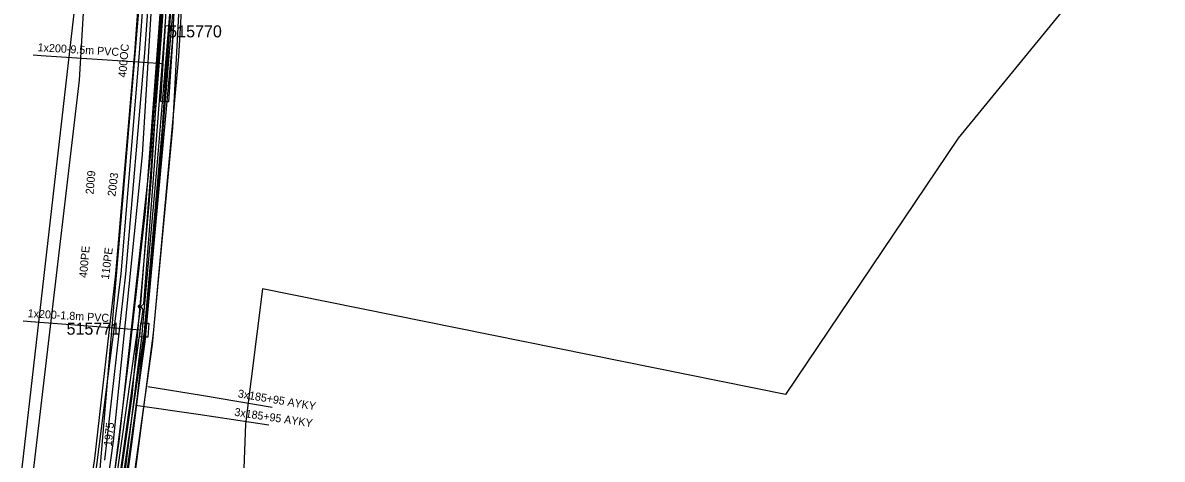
# Model space of a CAD drawing. Extents: x -746464 to -745690, y -1051581 to -1049993.
# Drawn here: x -746265 to -746122.6, y -1051232.6 to -1051178 of the extents above; entities that cross this region are included whole.
import ezdxf

# ---------------------------------------------------------------- set-up
doc = ezdxf.new("R2010")
doc.units = 0
for name, color, linetype in [('04_CETIN_neprovozovane', 7, 'Continuous'), ('04_CETIN_sdelovaci_podzem', 7, 'Continuous'), ('10_CD_Telematika_metalika', 7, 'Continuous'), ('45_Eltodo_popisy', 7, 'Continuous'), ('45_Eltodo_vedeni_NN_zemni', 7, 'Continuous'), ('48_Prazs_plynarenska_STL', 7, 'Continuous'), ('51_PVaK_kanal_negravitacni_overena poloha', 7, 'Continuous'), ('51_PVaK_vodovod_overena poloha_rad', 7, 'Continuous'), ('51_PVaK_vodovod_popisy', 7, 'Continuous'), ('51_PVaK_vodovod_zruseno_neoverena poloha', 7, 'Continuous'), ('51_PVaK_vodovod_zruseno_overena poloha', 7, 'Continuous'), ('55_PREdi_chranicky', 7, 'Continuous'), ('55_PREdi_NN', 7, 'Continuous'), ('55_PREdi_NN_popisy', 7, 'Continuous'), ('55_PREdi_stavby_popisy', 7, 'Continuous'), ('55_PREdi_VN', 7, 'Continuous'), ('55_PREdi_ZRUSENE_elektro', 7, 'Continuous')]:
    doc.layers.add(name, color=color, linetype=linetype)

msp = doc.modelspace()

# ---------------------------------------------------------------- linework, layer by layer
at = {"layer": '04_CETIN_neprovozovane'}
for points in [[(-746271.3, -1051288.29), (-746268.6, -1051264.64), (-746257.47, -1051167.28), (-746256.06, -1051155.06), (-746252.99, -1051108.68), (-746252.35, -1051106.79), (-746249.12, -1051060.95)], [(-746240.95, -1051074.3), (-746245.52, -1051147.72), (-746248.94, -1051193.99), (-746252.97, -1051230.32), (-746263.55, -1051305.04), (-746251.26, -1051307.3)], [(-746129.4, -1051169.58), (-746148.07, -1051192.44), (-746169.66, -1051224.5), (-746235.01, -1051211.26), (-746237.11, -1051228.14), (-746238.49, -1051265.11), (-746244.44, -1051264.36), (-746249.9, -1051307.52)]]:
    msp.add_lwpolyline(points, dxfattribs=at)
at = {"layer": '04_CETIN_sdelovaci_podzem'}
msp.add_lwpolyline([(-746240.1, -1051064.8), (-746240.47, -1051069.27), (-746241, -1051075.79), (-746241.05, -1051076.83), (-746245.5, -1051144.25), (-746245.51, -1051146.28), (-746246.32, -1051158.82), (-746246.71, -1051161.74), (-746249.65, -1051201.58), (-746251.82, -1051220.86), (-746253.81, -1051236.41), (-746260.88, -1051287.36)], dxfattribs=at)
at = {"layer": '10_CD_Telematika_metalika'}
msp.add_lwpolyline([(-746116.552, -1050521.207), (-746121.17, -1050569.408), (-746128.236, -1050608.848), (-746137.347, -1050610.336), (-746147.573, -1050674.704), (-746154.081, -1050701.12), (-746179.17, -1050709.95), (-746193.05, -1050747.67), (-746206.515, -1050825.577), (-746217.3, -1050901.851), (-746223.756, -1050942.953), (-746230.272, -1050994.196), (-746241.227, -1050999.731), (-746247.174, -1051050.056), (-746252.666, -1051096.533), (-746257.91, -1051185.16), (-746266.649, -1051259.574), (-746273.157, -1051294.362), (-746289.838, -1051383.531), (-746309.089, -1051442.724), (-746337.772, -1051532.949), (-746327.582, -1051537.864), (-746339.385, -1051562.334), (-746354.288, -1051580.571)], dxfattribs=at)
at = {"layer": '45_Eltodo_vedeni_NN_zemni'}
for points in [[(-746247.243, -1051179.609), (-746244.938, -1051145.688), (-746242.942, -1051112.095), (-746242.615, -1051111.781), (-746242.897, -1051111.402), (-746240.231, -1051079.806), (-746240.63, -1051079.37)], [(-746254.567, -1051247.2), (-746254.923, -1051246.85), (-746250.268, -1051213.828), (-746250.556, -1051213.457), (-746250.194, -1051213.128), (-746247.642, -1051179.587), (-746245.337, -1051145.663)], [(-746250.213, -1051213.475), (-746249.837, -1051213.149), (-746247.243, -1051179.609)], [(-746263.725, -1051309.544), (-746263.723, -1051309.531), (-746258.832, -1051278.916), (-746254.611, -1051247.549), (-746254.22, -1051247.246), (-746254.518, -1051246.85), (-746249.915, -1051213.836), (-746250.218, -1051213.479), (-746250.213, -1051213.475)]]:
    msp.add_lwpolyline(points, dxfattribs=at)
at = {"layer": '48_Prazs_plynarenska_STL'}
msp.add_lwpolyline([(-746239.676, -1051043.328), (-746239.831, -1051043.78), (-746239.971, -1051044.492), (-746241.832, -1051066.673), (-746242.966, -1051085.58), (-746244.547, -1051108.614), (-746246.655, -1051136.801), (-746248.165, -1051159.694), (-746249.764, -1051181.76), (-746252.124, -1051209.44), (-746254.739, -1051232.69)], dxfattribs=at)
at = {"layer": '51_PVaK_kanal_negravitacni_overena poloha'}
msp.add_lwpolyline([(-746258.234, -1051247.968), (-746255.939, -1051232.49), (-746253.343, -1051209.389), (-746250.975, -1051181.72), (-746249.381, -1051159.729), (-746247.912, -1051136.76)], dxfattribs=at)
at = {"layer": '51_PVaK_vodovod_overena poloha_rad'}
for points in [[(-746306.83, -1051463.43), (-746306.42, -1051461.34), (-746271.99, -1051347.98), (-746271.52, -1051345.56), (-746255.85, -1051238.05), (-746255.38, -1051234.8), (-746246.39, -1051128.09), (-746246.48, -1051126.44)], [(-746247.63, -1051142.03), (-746248.79, -1051159.73), (-746250.42, -1051181.73), (-746252.7, -1051209.43), (-746257.88, -1051250.01)]]:
    msp.add_lwpolyline(points, dxfattribs=at)
at = {"layer": '51_PVaK_vodovod_zruseno_neoverena poloha'}
msp.add_lwpolyline([(-746239.063, -1051040.736), (-746248.942, -1051197.834), (-746251.348, -1051224.724), (-746269.032, -1051349.167), (-746284.987, -1051399.805), (-746285.09, -1051400.118)], dxfattribs=at)
at = {"layer": '51_PVaK_vodovod_zruseno_overena poloha'}
msp.add_lwpolyline([(-746342.545, -1051559.001), (-746342.2, -1051558.32), (-746332.88, -1051539.95), (-746270.2, -1051348.47), (-746253.64, -1051230.32), (-746249.99, -1051194.49), (-746243.06, -1051080.88), (-746239.76, -1051033.47)], dxfattribs=at)
at = {"layer": '55_PREdi_chranicky'}
for points in [[(-746246.62, -1051178.36), (-746246.121, -1051178.392), (-746246.731, -1051187.892), (-746247.23, -1051187.86), (-746247.729, -1051187.828), (-746247.119, -1051178.328), (-746246.62, -1051178.36)], [(-746249.7, -1051215.55), (-746249.201, -1051215.584), (-746249.321, -1051217.334), (-746249.82, -1051217.3), (-746250.319, -1051217.266), (-746250.199, -1051215.516), (-746249.7, -1051215.55)]]:
    msp.add_lwpolyline(points, close=True, dxfattribs=at)
at = {"layer": '55_PREdi_NN'}
for points in [[(-746243.373, -1051131.741), (-746243.758, -1051146.728), (-746244.845, -1051164.302), (-746246.269, -1051191.123), (-746248.677, -1051216.797), (-746250.749, -1051232.816), (-746252.143, -1051242.867), (-746253.599, -1051253.366), (-746254.235, -1051257.951), (-746254.646, -1051260.847), (-746258.675, -1051289.22), (-746263.852, -1051323.387), (-746264.263, -1051326.183), (-746267.484, -1051346.068), (-746267.884, -1051348.399), (-746270.52, -1051358.108)], [(-746225.331, -1051142.003), (-746224.727, -1051136.618), (-746225.61, -1051134.945), (-746226.701, -1051134.227), (-746243.746, -1051133.084), (-746246.29, -1051180.523), (-746249.727, -1051217.887), (-746258.062, -1051277.994), (-746264.279, -1051321.337), (-746264.434, -1051322.287)], [(-746263.737, -1051324.239), (-746263.337, -1051321.713), (-746257.026, -1051277.899), (-746248.738, -1051218.217), (-746245.442, -1051182.218), (-746242.663, -1051134.19), (-746227.028, -1051135.209), (-746226.374, -1051135.639), (-746225.755, -1051136.812), (-746226.507, -1051143.568)], [(-746270.52, -1051358.108), (-746270.645, -1051357.103), (-746268.459, -1051348.229), (-746265.142, -1051326.61), (-746261.079, -1051294.935), (-746254.367, -1051248.31), (-746249.739, -1051216.654), (-746247.5, -1051191.117), (-746245.494, -1051160.412), (-746244.994, -1051144.41), (-746244.568, -1051141.374)]]:
    msp.add_lwpolyline(points, dxfattribs=at)
at = {"layer": '55_PREdi_NN_popisy'}
for points in [[(-746249.319, -1051223.474), (-746242.622, -1051224.574), (-746233.811, -1051226.068)], [(-746250.869, -1051225.833), (-746243.054, -1051226.968), (-746234.217, -1051228.292)]]:
    msp.add_lwpolyline(points, dxfattribs=at)
at = {"layer": '55_PREdi_stavby_popisy'}
for points in [[(-746263.647, -1051182.003), (-746262.649, -1051182.063), (-746247.424, -1051183.078)], [(-746264.893, -1051215.285), (-746263.894, -1051215.345), (-746250.259, -1051216.391)]]:
    msp.add_lwpolyline(points, dxfattribs=at)
at = {"layer": '55_PREdi_VN'}
for points in [[(-746244.12, -1051141.92), (-746244.21, -1051143.08), (-746244.29, -1051144.11), (-746244.54, -1051145.89), (-746245.27, -1051158.64), (-746245.87, -1051167.55), (-746246.62, -1051178.36), (-746247.23, -1051187.86), (-746247.7, -1051195.02), (-746248.69, -1051205.25), (-746249.7, -1051215.55), (-746249.82, -1051217.3), (-746250.98, -1051227.7), (-746252.34, -1051237.49)], [(-746251.864, -1051234.711), (-746251.245, -1051230.066), (-746250.615, -1051225.051), (-746250.01, -1051219.929), (-746249.709, -1051217.387), (-746249.176, -1051211.301), (-746248.643, -1051205.214), (-746248.281, -1051201.269), (-746247.7, -1051195.02), (-746247.288, -1051189.712), (-746246.658, -1051182.101), (-746246.017, -1051174.371)]]:
    msp.add_lwpolyline(points, dxfattribs=at)
at = {"layer": '55_PREdi_ZRUSENE_elektro'}
msp.add_lwpolyline([(-746244.573, -1051143.04), (-746244.879, -1051146.772), (-746245.053, -1051149.994), (-746245.511, -1051158.246), (-746246.417, -1051174.343), (-746248.123, -1051194.937), (-746250.107, -1051217.347), (-746252.555, -1051236.867), (-746255.639, -1051258.301), (-746260.008, -1051287.995), (-746261.388, -1051297.605), (-746261.726, -1051300.622), (-746261.967, -1051303.154), (-746266.078, -1051330.475), (-746266.269, -1051331.904), (-746266.888, -1051336.65), (-746267.317, -1051338.492), (-746267.855, -1051339.971), (-746268.936, -1051347.382), (-746270.19, -1051351.906), (-746271.643, -1051356.929)], dxfattribs=at)

# ---------------------------------------------------------------- texts
at = {"layer": '45_Eltodo_popisy'}
for s, p in [('515770', (-746246.779, -1051179.807)), ('515771', (-746259.488, -1051217.008))]:
    msp.add_text(s, height=1.5, dxfattribs=at).set_placement(p)
at = {"layer": '51_PVaK_vodovod_popisy'}
for s, rotation, p in [('400OC', 85.18426, (-746252.045, -1051184.876)), ('2009', 85.18438, (-746256.126, -1051199.483)), ('2003', 82.72614, (-746253.394, -1051199.754)), ('400PE', 85.1844, (-746256.93, -1051209.935)), ('110PE', 82.72619, (-746254.209, -1051210.145)), ('1975', 84.18327, (-746253.843, -1051230.988))]:
    msp.add_text(s, height=1, rotation=rotation, dxfattribs=at).set_placement(p)
at = {"layer": '55_PREdi_NN_popisy'}
for rotation, p in [(350.37832, (-746238.132, -1051224.828)), (351.48287, (-746238.562, -1051227.136))]:
    msp.add_text('3x185+95 AYKY', height=1, rotation=rotation, dxfattribs=at).set_placement(p)
at = {"layer": '55_PREdi_stavby_popisy'}
for s, p in [('1x200-9.5m PVC', (-746263.118, -1051181.534)), ('1x200-1.8m PVC', (-746264.364, -1051214.816))]:
    msp.add_text(s, height=1, rotation=356.60326, dxfattribs=at).set_placement(p)

doc.saveas('drawing.dxf')
